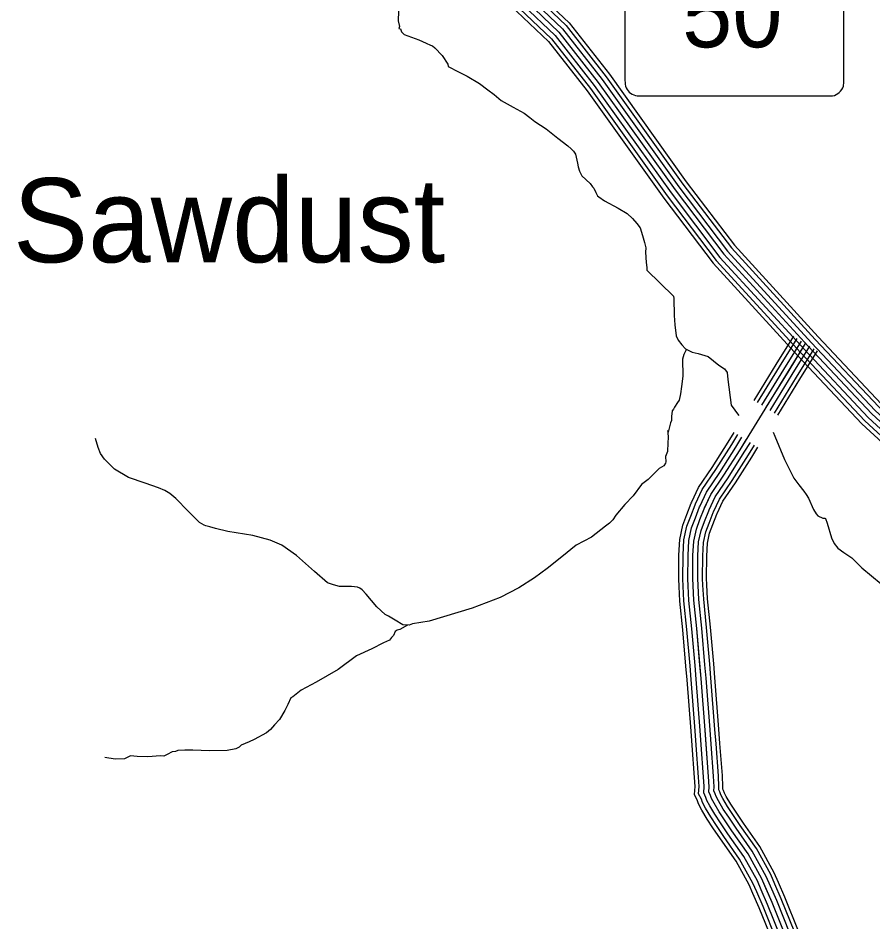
# Model space of a CAD drawing. Extents: x 1551132 to 1791609, y 378168 to 563823.
# Drawn here: x 1612615 to 1617973, y 481631 to 487298 of the extents above; entities that cross this region are included whole.
import ezdxf

# ---------------------------------------------------------------- set-up
doc = ezdxf.new("R2010")
doc.units = 0
for name, color, linetype in [('DESIGN - ROW - Slope Lines', 7, 'Continuous'), ('DESIGN - TRANSPORTATION - Text', 7, 'Continuous'), ('SURVEY - CENTERLINE - Preliminary Text', 7, 'Continuous'), ('SURVEY - TRANSPORTATION - Roads', 7, 'Continuous'), ('SURVEY - VEGETATION - Features with Text', 7, 'Continuous')]:
    doc.layers.add(name, color=color, linetype=linetype)

msp = doc.modelspace()

# ---------------------------------------------------------------- linework, layer by layer
at = {"layer": 'DESIGN - ROW - Slope Lines'}
for p, q in [((1616418.376, 487750.792), (1616418.394, 486919.007)), ((1617791.253, 486920.403), (1617791.235, 487740.347)), ((1616524.789, 486809.666), (1617681.388, 486809.691))]:
    msp.add_line(p, q, dxfattribs=at)
for centre, radius, start, end in [((1616692.479, 486918.294), 274.065, 179.852744, 189.896383), ((1616844.164, 486925.14), 947.081, 357.737336, 359.712781), ((1616509.008, 486900.259), 91.27, 198.572375, 254.431786), ((1617702.838, 486898.087), 89.389, 280.925528, 342.744556), ((1617721.889, 486889.255), 68.632, 345.070114, 358.743625), ((1616528.606, 487172.022), 362.376, 263.010914, 269.398622), ((1617691.843, 487344.427), 534.837, 268.879539, 272.994294)]:
    msp.add_arc(centre, radius, start, end, dxfattribs=at)
at = {"layer": 'DESIGN - TRANSPORTATION - Text'}
for points in [[(1614999.075, 487341.25), (1614998.341, 487281.132), (1615005.908, 487244.972), (1615001.758, 487232.997), (1615011.733, 487230.864), (1615017.491, 487210.755), (1615035.299, 487194.496), (1615126.921, 487161.287), (1615172.687, 487140.67), (1615200.545, 487128.303), (1615212.503, 487124.144), (1615228.352, 487111.919), (1615273.776, 487063.251), (1615309.125, 487008.7), (1615310.95, 486994.649), (1615326.858, 486986.433), (1615358.666, 486970.007), (1615430.239, 486933.04), (1615507.712, 486887.98)], [(1615507.712, 486887.98), (1615559.236, 486847.254), (1615598.902, 486818.695), (1615642.467, 486782.077), (1615717.966, 486739.051), (1615787.539, 486702.1), (1615823.23, 486675.608), (1615854.921, 486649.157), (1615924.394, 486604.198), (1615997.692, 486545.163), (1616061.124, 486496.27), (1616082.907, 486477.961), (1616096.74, 486463.761), (1616108.515, 486445.577), (1616121.814, 486387.292), (1616125.539, 486365.2), (1616133.222, 486339.058), (1616148.864, 486308.799), (1616200.279, 486260.056), (1616216.037, 486239.822), (1616223.945, 486231.705), (1616235.603, 486203.504), (1616247.361, 486183.312), (1616255.286, 486177.204), (1616291.002, 486152.711), (1616376.458, 486105.544), (1616432.073, 486072.784), (1616465.714, 486042.3), (1616493.33, 486009.891), (1616515.013, 485983.566), (1616528.429, 485935.306), (1616541.896, 485891.046), (1616549.479, 485856.887), (1616547.162, 485830.862), (1616552.354, 485764.66), (1616555.987, 485734.559), (1616555.762, 485716.525), (1616723.608, 485555.113)], [(1616723.608, 485555.113), (1616725.166, 485540.796), (1616727.841, 485432.543), (1616731.133, 485374.392), (1616740.307, 485306.14), (1616751.965, 485277.931), (1616775.623, 485249.58), (1616799.339, 485225.238), (1616841.072, 485202.67), (1616878.987, 485194.179), (1616940.778, 485175.37), (1617007.109, 485121.91), (1617043.95, 485099.793), (1617058.691, 485075.226), (1617063.6, 485031.008), (1617085.707, 484871.32), (1617131.773, 484808.735), (1617135.231, 484809.377)], [(1616803.856, 485222.796), (1616788.889, 485189.295), (1616780.523, 485159.344), (1616781.231, 485053.117), (1616774.415, 484987.073), (1616767.882, 484943.064), (1616759.39, 484903.096), (1616749.19, 484887.187), (1616728.841, 484859.387), (1616722.666, 484845.436), (1616714.549, 484835.519), (1616710.108, 484799.502), (1616711.808, 484775.434), (1616703.616, 484759.509), (1616688.9, 484701.574), (1616687.025, 484711.616), (1616686.875, 484699.599), (1616690.483, 484667.49), (1616688.092, 484635.456), (1616685.433, 484581.379), (1616673.034, 484549.47), (1616674.617, 484515.378), (1616672.525, 484507.394), (1616662.325, 484491.485), (1616634.101, 484473.81), (1616565.228, 484404.533), (1616522.829, 484372.999), (1616469.938, 484301.514), (1616417.264, 484248.07), (1616362.424, 484180.619), (1616342.074, 484152.818), (1616321.8, 484131.034), (1616297.575, 484113.3), (1616208.702, 484044.273), (1616114.046, 483993.355), (1616023.123, 483920.345), (1615932.201, 483847.343), (1615851.452, 483788.233), (1615754.646, 483725.315), (1615637.866, 483664.663), (1615461.003, 483598.745), (1615191.901, 483515.942), (1615087.654, 483499.217), (1615065.554, 483491.475), (1615027.572, 483493.958), (1614977.906, 483522.634), (1614936.19, 483547.21), (1614916.308, 483557.477), (1614862.884, 483606.245), (1614797.827, 483685.213), (1614772.169, 483713.589), (1614756.286, 483723.806), (1614742.362, 483729.998), (1614704.396, 483734.481), (1614630.364, 483733.406), (1614592.474, 483743.898), (1614572.549, 483750.165), (1614554.616, 483756.398), (1614473.46, 483827.558), (1614360.663, 483929.169), (1614267.398, 483992.463), (1614195.775, 484025.422), (1614086.077, 484052.856), (1613930.339, 484078.856), (1613852.541, 484097.865), (1613816.659, 484108.332), (1613792.726, 484114.649), (1613780.776, 484118.807), (1613752.969, 484135.183), (1613681.812, 484206.218), (1613604.747, 484285.336), (1613567.131, 484317.879), (1613535.349, 484336.313), (1613495.533, 484352.838), (1613411.86, 484381.947), (1613306.263, 484417.34), (1613218.881, 484470.541), (1613157.625, 484533.426), (1613132.042, 484567.818), (1613116.501, 484606.086), (1613101.184, 484662.396)], [(1617348.018, 484702.766), (1617358.834, 484677.141), (1617419.058, 484530.095), (1617477.648, 484413.125), (1617509.139, 484370.649), (1617540.68, 484332.182), (1617554.413, 484309.964), (1617570.146, 484287.722), (1617601.295, 484217.187), (1617616.961, 484188.936), (1617628.811, 484176.769), (1617658.643, 484162.361), (1617672.651, 484162.186), (1617676.626, 484160.136), (1617686.284, 484131.96), (1617713.167, 484039.433), (1617730.725, 484003.14), (1617752.391, 483974.814), (1617790.049, 483946.288), (1617841.672, 483913.579), (1617902.921, 483850.686), (1618025.743, 483750.95)], [(1615055.696, 483492.117), (1615007.197, 483464.149), (1614991.147, 483460.341), (1614979.048, 483452.482), (1614968.731, 483426.557), (1614956.582, 483414.69), (1614942.357, 483396.831), (1614906.149, 483381.247), (1614831.676, 483344.113), (1614737.095, 483299.203), (1614622.014, 483214.476), (1614482.984, 483134.057), (1614390.353, 483085.114), (1614347.929, 483051.58), (1614337.804, 483041.688), (1614325.729, 483035.829), (1614305.213, 482993.995), (1614286.747, 482956.152), (1614254.056, 482900.451), (1614221.632, 482866.792), (1614197.257, 482837.041), (1614173.008, 482817.299), (1614094.46, 482774.198), (1614064.277, 482760.547), (1614014.003, 482739.138), (1613999.854, 482727.288), (1613979.696, 482715.521), (1613925.564, 482706.179), (1613815.5, 482703.546), (1613709.527, 482708.887), (1613659.495, 482707.512), (1613615.454, 482706.054), (1613601.38, 482700.22), (1613581.33, 482696.462), (1613549.131, 482680.836), (1613528.998, 482671.069), (1613507.024, 482673.345), (1613428.909, 482666.311), (1613360.894, 482667.161), (1613318.936, 482671.694), (1613282.712, 482654.119), (1613222.647, 482650.86), (1613158.757, 482661.686)]]:
    msp.add_lwpolyline(points, dxfattribs=at)
at = {"layer": 'SURVEY - CENTERLINE - Preliminary Text'}
for points in [[(1615164.479, 487990.258), (1615395.924, 487810.037), (1615632.102, 487642.35), (1615843.346, 487449.32), (1616051.066, 487251.715), (1616301.41, 486930.607), (1616782.724, 486257.431), (1617086.291, 485857.338), (1617612.004, 485282.548), (1618009.711, 484860.554), (1618269.554, 484621.656), (1618475.483, 484395.592), (1618662.928, 484275.556), (1618987.245, 484105.377), (1619355.087, 483966.04), (1619614.464, 483835.153), (1619823.009, 483710.842), (1619995.996, 483588.789), (1620192.775, 483392.092), (1620548.325, 483000.799), (1620876.258, 482617.314), (1621107.603, 482308.29), (1621338.847, 482021.724), (1621479.744, 481829.127)], [(1615170.346, 488017.017), (1615410.682, 487829.879), (1615647.643, 487661.625), (1615860.196, 487467.404), (1616069.433, 487268.357), (1616321.218, 486945.399), (1616802.623, 486272.098), (1617105.299, 485873.188), (1617630.12, 485299.373), (1618027.085, 484878.146), (1618287.087, 484639.115), (1618491.557, 484414.651), (1618675.361, 484296.948), (1618997.404, 484127.961), (1619365.062, 483988.691), (1619626.372, 483856.829), (1619836.484, 483731.592), (1620011.979, 483607.764), (1620210.666, 483409.151), (1620566.866, 483017.141), (1620895.566, 482632.773), (1621127.119, 482323.465), (1621358.447, 482036.791), (1621499.685, 481843.719)], [(1615157.73, 487956.233), (1615377.424, 487785.162), (1615612.594, 487618.182), (1615822.205, 487426.644), (1616028.034, 487230.839), (1616276.569, 486912.048), (1616757.758, 486239.047), (1617062.458, 485837.47), (1617589.287, 485261.456), (1617987.911, 484838.478), (1618247.563, 484599.764), (1618455.316, 484371.692), (1618647.345, 484248.722), (1618974.512, 484077.051), (1619342.579, 483937.623), (1619599.523, 483807.961), (1619806.118, 483684.825), (1619975.964, 483564.988), (1620170.334, 483370.692), (1620525.067, 482980.29), (1620852.051, 482597.93), (1621083.12, 482289.264), (1621314.256, 482002.832), (1621454.719, 481810.819)], [(1615095.164, 487887.081), (1615321.909, 487710.518), (1615554.087, 487545.664), (1615758.782, 487358.617), (1615958.935, 487168.213), (1616202.046, 486856.388), (1616682.876, 486183.879), (1616990.96, 485777.852), (1617521.139, 485198.179), (1617922.513, 484772.268), (1618181.59, 484534.087), (1618394.835, 484299.99), (1618600.58, 484168.236), (1618936.297, 483992.074), (1619305.055, 483852.387), (1619554.715, 483726.4), (1619755.427, 483606.772), (1619915.848, 483493.586), (1620103.01, 483306.49), (1620455.294, 482918.78), (1620779.411, 482539.779), (1621009.688, 482232.171), (1621240.5, 481946.139), (1621379.663, 481755.909)], [(1615120.064, 487906.981), (1615340.408, 487735.394), (1615573.595, 487569.831), (1615779.923, 487381.293), (1615981.968, 487189.088), (1616226.887, 486874.947), (1616707.842, 486202.263), (1617014.793, 485797.719), (1617543.855, 485219.271), (1617944.312, 484794.344), (1618203.581, 484555.98), (1618415.001, 484323.89), (1618616.163, 484195.07), (1618949.03, 484020.399), (1619317.563, 483880.804), (1619569.657, 483753.593), (1619772.318, 483632.79), (1619935.881, 483517.387), (1620125.452, 483327.89), (1620478.551, 482939.289), (1620803.618, 482559.163), (1621034.171, 482251.196), (1621265.091, 481965.031), (1621404.687, 481774.218)], [(1615140.805, 487930.124), (1615358.916, 487760.278), (1615593.094, 487594.007), (1615801.064, 487403.969), (1616005.001, 487209.964), (1616251.728, 486893.497), (1616732.8, 486220.655), (1617038.626, 485817.595), (1617566.571, 485240.364), (1617966.112, 484816.411), (1618225.572, 484577.872), (1618435.159, 484347.791), (1618631.754, 484221.896), (1618961.771, 484048.725), (1619330.071, 483909.213), (1619584.59, 483780.777), (1619789.218, 483658.807), (1619955.922, 483541.188), (1620147.893, 483349.291), (1620501.809, 482959.789), (1620827.835, 482578.546), (1621058.646, 482270.23), (1621289.673, 481983.931), (1621429.703, 481792.518)], [(1615070.215, 487873.914), (1615306.559, 487689.876), (1615537.912, 487525.605), (1615741.249, 487339.809), (1615939.827, 487150.895), (1616181.438, 486840.996), (1616662.168, 486168.62), (1616971.186, 485761.36), (1617502.289, 485180.679), (1617904.438, 484753.959), (1618163.348, 484515.928), (1618378.11, 484280.164), (1618587.647, 484145.977), (1618925.73, 483968.581), (1619294.68, 483828.82), (1619542.324, 483703.85), (1619741.411, 483585.189), (1619899.224, 483473.836), (1620084.394, 483288.739), (1620436.002, 482901.771), (1620759.32, 482523.695), (1620989.381, 482216.387), (1621220.108, 481930.463), (1621358.913, 481740.725)], [(1615801.064, 487403.969), (1616005.001, 487209.964), (1616251.728, 486893.497), (1616732.8, 486220.655), (1617038.626, 485817.595), (1617566.571, 485240.364), (1617966.112, 484816.411), (1618225.572, 484577.872), (1618435.159, 484347.791), (1618631.754, 484221.896), (1618961.771, 484048.725), (1619330.071, 483909.213), (1619584.59, 483780.777), (1619789.218, 483658.807), (1619955.922, 483541.188), (1620147.893, 483349.291), (1620501.809, 482959.789), (1620827.835, 482578.546), (1621058.646, 482270.23), (1621289.673, 481983.931), (1621429.703, 481792.518)]]:
    msp.add_lwpolyline(points, dxfattribs=at)
at = {"layer": 'SURVEY - TRANSPORTATION - Roads'}
for points in [[(1617366.884, 485124.977), (1617476.815, 485302.998)], [(1617388.767, 485111.46), (1617498.698, 485289.481)], [(1617415.141, 485095.176), (1617525.072, 485273.198)], [(1617425.647, 481543.609), (1617341.574, 481752.615), (1617276.943, 481901.377), (1617190.412, 482058.331), (1617089.772, 482201.401), (1617008.916, 482322.271), (1616977.408, 482374.614), (1616961.692, 482404.79), (1616955.859, 482422.865), (1616944.084, 482446.999), (1616946.359, 482479.017), (1616942.926, 482543.127), (1616921.51, 482833.676), (1616896.369, 483156.292), (1616869.17, 483470.917), (1616850.762, 483649.305), (1616843.946, 483783.525), (1616845.212, 483927.687), (1616850.004, 484017.756), (1616866.654, 484093.7), (1616889.162, 484153.577), (1616915.736, 484221.428), (1616956.485, 484311.172), (1617039.466, 484432.584), (1617140.773, 484591.88), (1617551.447, 485256.906)], [(1617441.516, 485078.884), (1617551.447, 485256.906)], [(1617467.89, 485062.592), (1617577.821, 485240.614)], [(1617494.264, 485046.308), (1617604.195, 485224.33)], [(1617515.297, 485033.317), (1617625.228, 485211.338)], [(1617228.637, 484901.105), (1617366.893, 485124.994)], [(1617250.437, 484887.463), (1617388.775, 485111.477)], [(1617276.719, 484871.029), (1617415.15, 485095.193)], [(1617303.019, 484854.62), (1617441.524, 485078.901)], [(1617329.302, 484838.178), (1617467.898, 485062.609)], [(1617355.593, 484821.753), (1617494.273, 485046.325)], [(1617376.559, 484808.661), (1617515.306, 485033.333)], [(1616838.679, 484263.888), (1616879.77, 484354.382), (1616966.235, 484480.885), (1617066.449, 484638.464), (1617104.182, 484699.574)], [(1616862.096, 484253.254), (1616902.261, 484341.715), (1616987.701, 484466.726), (1617088.24, 484624.806), (1617126.065, 484686.066)], [(1616890.32, 484240.437), (1616929.377, 484326.439), (1617013.584, 484449.651), (1617114.506, 484608.339), (1617152.439, 484669.774)], [(1616918.544, 484227.62), (1616956.485, 484311.172), (1617039.466, 484432.584), (1617140.773, 484591.88), (1617178.813, 484653.49)], [(1616946.769, 484214.803), (1616983.593, 484295.905), (1617065.349, 484415.517), (1617167.039, 484575.421), (1617205.188, 484637.206)], [(1616974.993, 484201.986), (1617010.709, 484280.63), (1617091.232, 484398.441), (1617193.305, 484558.954), (1617231.562, 484620.914)], [(1616997.501, 484191.761), (1617032.325, 484268.455), (1617111.865, 484384.833), (1617214.254, 484545.829), (1617252.595, 484607.93)], [(1616758.589, 483734.899), (1616756.214, 483781.684), (1616757.514, 483930.404), (1616762.789, 484029.557), (1616782.331, 484118.659), (1616807.272, 484185.011), (1616834.905, 484255.571), (1616838.671, 484263.879)], [(1616784.272, 483736.199), (1616781.93, 483782.225), (1616783.231, 483929.604), (1616788.364, 484026.098), (1616807.047, 484111.342), (1616831.28, 484175.794), (1616858.604, 484245.562), (1616862.096, 484253.254)], [(1616815.23, 483737.774), (1616812.938, 483782.875), (1616814.221, 483928.646), (1616819.18, 484021.923), (1616836.854, 484102.517), (1616860.221, 484164.685), (1616887.17, 484233.495), (1616890.32, 484240.446)], [(1616846.187, 483739.341), (1616843.946, 483783.525), (1616845.212, 483927.687), (1616850.004, 484017.756), (1616866.654, 484093.7), (1616889.162, 484153.577), (1616915.736, 484221.428), (1616918.553, 484227.637)], [(1616877.145, 483740.908), (1616874.953, 483784.175), (1616876.203, 483926.729), (1616880.828, 484013.59), (1616896.453, 484084.883), (1616918.102, 484142.468), (1616944.302, 484209.361), (1616946.785, 484214.828)], [(1616908.102, 483742.483), (1616905.961, 483784.825), (1616907.194, 483925.771), (1616911.644, 484009.415), (1616926.261, 484076.058), (1616947.043, 484131.359), (1616972.868, 484197.294), (1616975.01, 484202.02)], [(1616932.794, 483743.733), (1616930.677, 483785.342), (1616931.91, 483925.004), (1616936.219, 484006.09), (1616950.018, 484069.033), (1616970.118, 484122.501), (1616995.642, 484187.678), (1616997.517, 484191.811)], [(1616858.145, 483238.595), (1616838.304, 483467.992), (1616819.846, 483646.93), (1616815.23, 483737.782)], [(1616889.028, 483241.261), (1616869.17, 483470.917), (1616850.762, 483649.305), (1616846.187, 483739.358)], [(1616919.91, 483243.928), (1616900.036, 483473.842), (1616881.678, 483651.68), (1616877.145, 483740.933)], [(1616950.793, 483246.603), (1616930.893, 483476.767), (1616912.602, 483654.064), (1616908.102, 483742.508)], [(1616975.417, 483248.728), (1616955.501, 483479.101), (1616937.252, 483655.964), (1616932.794, 483743.758)], [(1616801.638, 483233.703), (1616781.847, 483462.634), (1616763.273, 483642.572), (1616758.589, 483734.907)], [(1616827.262, 483235.919), (1616807.446, 483465.067), (1616788.922, 483644.547), (1616784.272, 483736.207)], [(1616840.728, 482736.357), (1616834.045, 482827.042), (1616808.946, 483149.109), (1616801.63, 483233.719)], [(1616866.378, 482738.248), (1616859.686, 482828.984), (1616834.579, 483151.209), (1616827.254, 483235.936)], [(1616897.294, 482740.523), (1616890.602, 482831.334), (1616865.47, 483153.751), (1616858.137, 483238.603)], [(1616928.21, 482742.807), (1616921.51, 482833.676), (1616896.369, 483156.292), (1616889.019, 483241.278)], [(1616959.126, 482745.09), (1616952.418, 482836.017), (1616927.268, 483158.834), (1616919.902, 483243.953)], [(1616990.042, 482747.365), (1616983.334, 482838.368), (1616958.159, 483161.376), (1616950.785, 483246.62)], [(1617014.691, 482749.182), (1617007.975, 482840.234), (1616982.792, 483163.401), (1616975.409, 483248.753)], [(1616970.775, 482221.543), (1616934.851, 482275.236), (1616900.86, 482331.696), (1616880.486, 482370.822), (1616874.294, 482389.998), (1616854.92, 482429.715), (1616858.478, 482479.783), (1616855.386, 482537.56), (1616840.728, 482736.373)], [(1616992.141, 482235.844), (1616956.567, 482289.028), (1616923.301, 482344.28), (1616904.293, 482380.781), (1616898.21, 482399.631), (1616881.061, 482434.782), (1616884.244, 482479.558), (1616881.052, 482539.193), (1616866.378, 482738.265)], [(1617017.907, 482253.077), (1616982.742, 482305.645), (1616950.359, 482359.447), (1616932.993, 482392.781), (1616927.035, 482411.248), (1616912.577, 482440.891), (1616915.302, 482479.283), (1616911.985, 482541.16), (1616897.294, 482740.548)], [(1617043.673, 482270.32), (1617008.916, 482322.271), (1616977.408, 482374.614), (1616961.692, 482404.79), (1616955.859, 482422.865), (1616944.084, 482446.999), (1616946.359, 482479.017), (1616942.926, 482543.127), (1616928.21, 482742.823)], [(1617069.439, 482287.562), (1617035.09, 482338.896), (1617004.458, 482389.781), (1616990.391, 482416.798), (1616984.683, 482434.482), (1616975.592, 482453.108), (1616977.417, 482478.75), (1616973.867, 482545.093), (1616959.126, 482745.098)], [(1617095.206, 482304.795), (1617061.265, 482355.513), (1617031.515, 482404.948), (1617019.091, 482428.799), (1617013.508, 482446.099), (1617007.108, 482459.216), (1617008.474, 482478.475), (1617004.8, 482547.06), (1616990.042, 482747.382)], [(1617115.747, 482318.546), (1617082.139, 482368.772), (1617053.082, 482417.048), (1617041.974, 482438.374), (1617036.49, 482455.358), (1617032.232, 482464.091), (1617033.24, 482478.258), (1617029.474, 482548.635), (1617014.691, 482749.199)], [(1617302.017, 481843.659), (1617276.943, 481901.377), (1617190.412, 482058.331), (1617089.772, 482201.401), (1617043.665, 482270.328)], [(1617330.45, 481856.009), (1617304.792, 481915.069), (1617216.744, 482074.781), (1617115.338, 482218.943), (1617069.431, 482287.562)], [(1617358.882, 481868.368), (1617332.641, 481928.761), (1617243.069, 482091.232), (1617140.896, 482236.477), (1617095.197, 482304.804)], [(1617381.549, 481878.21), (1617354.849, 481939.678), (1617264.06, 482104.349), (1617161.279, 482250.461), (1617115.738, 482318.546)], [(1617221.569, 481808.708), (1617198.136, 481862.634), (1617115.913, 482011.78), (1617017.441, 482151.775), (1616970.758, 482221.552)], [(1617245.152, 481818.95), (1617221.244, 481873.993), (1617137.754, 482025.43), (1617038.648, 482166.325), (1616992.133, 482235.852)], [(1617273.584, 481831.308), (1617249.093, 481887.685), (1617164.079, 482041.88), (1617064.206, 482183.859), (1617017.899, 482253.094)], [(1617537.436, 481394.855), (1617484.063, 481564.51), (1617398.773, 481776.54), (1617358.874, 481868.384)], [(1617561.011, 481402.272), (1617507.354, 481572.843), (1617421.581, 481786.082), (1617381.54, 481878.235)], [(1617419.156, 481357.638), (1617367.232, 481522.709), (1617284.376, 481728.689), (1617245.143, 481818.966)], [(1617448.722, 481366.946), (1617396.44, 481533.159), (1617312.975, 481740.648), (1617273.576, 481831.317)], [(1617478.296, 481376.247), (1617425.647, 481543.609), (1617341.574, 481752.615), (1617302.009, 481843.675)], [(1617507.87, 481385.547), (1617454.855, 481554.06), (1617370.174, 481764.582), (1617330.441, 481856.034)], [(1617394.623, 481349.921), (1617342.999, 481514.033), (1617260.643, 481718.764), (1617221.561, 481808.716)]]:
    msp.add_lwpolyline(points, dxfattribs=at)

# ---------------------------------------------------------------- texts
at = {"layer": 'DESIGN - ROW - Slope Lines'}
msp.add_text('50', height=422.4054, rotation=0.00125, dxfattribs=at).set_placement((1616777.694, 487114.775))
at = {"layer": 'SURVEY - VEGETATION - Features with Text'}
msp.add_text('Sawdust', height=527.9876, rotation=0.000033, dxfattribs=at).set_placement((1612583.047, 485766.758))

doc.saveas('drawing.dxf')
